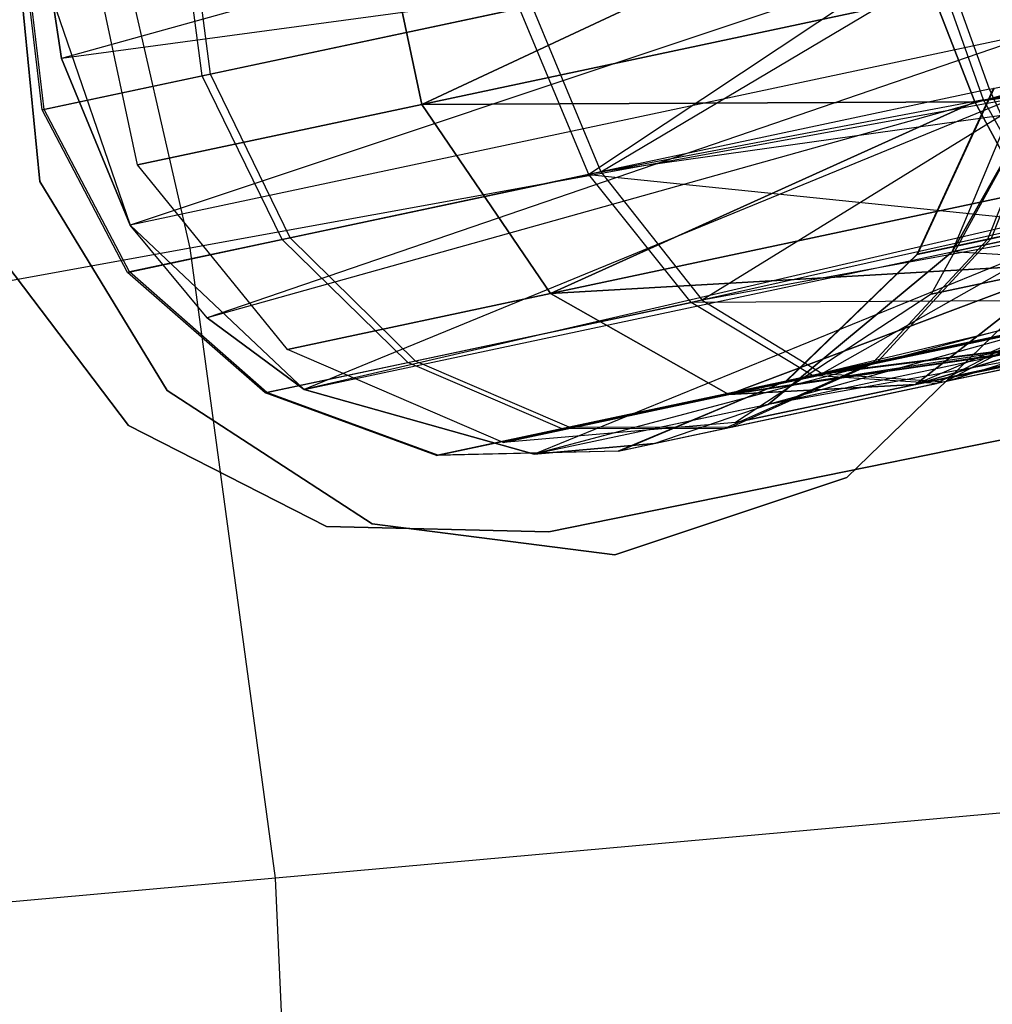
# Model space of a CAD drawing. Extents: x 0.3 to 7.1, y -3.38 to 3.38.
# Tile 496 of 604: x 5.06 to 5.25, y 0.1 to 0.3. Entities that reach past the tile are written whole.
import ezdxf

# ---------------------------------------------------------------- set-up
doc = ezdxf.new("R2010")
doc.units = 0
doc.header["$LTSCALE"] = 2.54
doc.layers.get('0').update_dxf_attribs({"linetype": 'CONTINUOUS'})

# ---------------------------------------------------------------- blocks, each defined once
blk = doc.blocks.new('SINGLES_AVVSTL_STL')
at = {"color": 0}
for p, q in [((5.24849, 0.28242, 20.08342), (5.78332, 0.3961, 19.74558)), ((5.24849, 0.28242, 20.08342), (5.78332, 0.3961, 19.74558)), ((5.24849, 0.28242, 20.60545), (5.78332, 0.3961, 20.94329)), ((5.24849, 0.28242, 20.60545), (5.78332, 0.3961, 20.94329)), ((5.25148, 0.28499, 54.99293), (5.78798, 0.38903, 55.32462)), ((5.25148, 0.28499, 54.99293), (5.78798, 0.38903, 55.32462)), ((5.25025, 0.28282, 54.45911), (5.76606, 0.38437, 54.14302)), ((5.25025, 0.28282, 54.45911), (5.76606, 0.38437, 54.14302)), ((5.09148, 0.25319, 5.30457), (5.06317, 0.37723, 5.30457)), ((5.09148, 0.25319, 5.30457), (5.06317, 0.37723, 5.30457)), ((5.24849, 0.28242, 20.60545), (5.80997, 0.36514, 20.91834)), ((5.24849, 0.28242, 20.60545), (5.80997, 0.36514, 20.91834)), ((5.25025, 0.28282, 54.45911), (5.7838, 0.36389, 54.16001)), ((5.25025, 0.28282, 54.45911), (5.7838, 0.36389, 54.16001)), ((5.25131, 0.34285, 61.32545), (5.06575, 0.29109, 61.32472)), ((5.25131, 0.34285, 61.32545), (5.06575, 0.29109, 61.32472)), ((5.13784, 0.28194, 20.15803), (5.12789, 0.32876, 20.15803)), ((5.12789, 0.32876, 20.53083), (5.13784, 0.28194, 20.53083)), ((5.13784, 0.28194, 20.15803), (5.12789, 0.32876, 20.15803)), ((5.12789, 0.32876, 20.53083), (5.13784, 0.28194, 20.53083)), ((5.13784, 0.28194, 20.15803), (5.23405, 0.32686, 20.07306)), ((5.13784, 0.28194, 20.15803), (5.23405, 0.32686, 20.07306)), ((5.23405, 0.32686, 20.61581), (5.13784, 0.28194, 20.53083)), ((5.23405, 0.32686, 20.61581), (5.13784, 0.28194, 20.53083)), ((5.09385, 0.28763, 54.58307), (5.08916, 0.32404, 54.58468)), ((5.09385, 0.28763, 54.58307), (5.08916, 0.32404, 54.58468)), ((5.09556, 0.28799, 54.87044), (5.09085, 0.3244, 54.86879)), ((5.09556, 0.28799, 54.87044), (5.09085, 0.3244, 54.86879)), ((5.06187, 0.28083, 54.68199), (5.05754, 0.31732, 54.68248)), ((5.06187, 0.28083, 54.68199), (5.05754, 0.31732, 54.68248)), ((5.06228, 0.28091, 54.77109), (5.05794, 0.3174, 54.77057)), ((5.06228, 0.28091, 54.77109), (5.05794, 0.3174, 54.77057)), ((5.06142, 0.26649, 61.72336), (5.05666, 0.31521, 61.72336)), ((5.05666, 0.31521, 61.52336), (5.06142, 0.26649, 61.52336)), ((5.05666, 0.31521, 61.52336), (5.06142, 0.26649, 61.52336)), ((5.06142, 0.26649, 61.72336), (5.05666, 0.31521, 61.72336)), ((5.25689, 0.31697, 61.32577), (5.06575, 0.29109, 61.32472)), ((5.25689, 0.31697, 61.32577), (5.06575, 0.29109, 61.32472)), ((5.08092, 0.26984, 20.27784), (5.07097, 0.31666, 20.27784)), ((5.08092, 0.26984, 20.41103), (5.07097, 0.31666, 20.41103)), ((5.08092, 0.26984, 20.27784), (5.07097, 0.31666, 20.27784)), ((5.08092, 0.26984, 20.41103), (5.07097, 0.31666, 20.41103)), ((5.25689, 0.31697, 61.32577), (5.07948, 0.25775, 61.33122)), ((5.25689, 0.31697, 61.32577), (5.07948, 0.25775, 61.33122)), ((5.23946, 0.31318, 54.44963), (5.17124, 0.26794, 54.50856)), ((5.23946, 0.31318, 54.44963), (5.17124, 0.26794, 54.50856)), ((5.25025, 0.28282, 54.45911), (5.23946, 0.31318, 54.44963)), ((5.25025, 0.28282, 54.45911), (5.23946, 0.31318, 54.44963)), ((5.17366, 0.26845, 54.94391), (5.24268, 0.30945, 55.00088)), ((5.17366, 0.26845, 54.94391), (5.24268, 0.30945, 55.00088)), ((5.25148, 0.28499, 54.99293), (5.24268, 0.30945, 55.00088)), ((5.25148, 0.28499, 54.99293), (5.24268, 0.30945, 55.00088)), ((5.13784, 0.28194, 20.15803), (5.24024, 0.30371, 20.07569)), ((5.13784, 0.28194, 20.15803), (5.24024, 0.30371, 20.07569)), ((5.24024, 0.30371, 20.61318), (5.13784, 0.28194, 20.53083)), ((5.24024, 0.30371, 20.61318), (5.13784, 0.28194, 20.53083)), ((5.24024, 0.30371, 20.07569), (5.24849, 0.28242, 20.08342)), ((5.24849, 0.28242, 20.60545), (5.24024, 0.30371, 20.61318)), ((5.24024, 0.30371, 20.07569), (5.24849, 0.28242, 20.08342)), ((5.24849, 0.28242, 20.60545), (5.24024, 0.30371, 20.61318)), ((5.06395, 0.30303, 61.75081), (5.07948, 0.25775, 61.75081)), ((5.06575, 0.29109, 61.32472), (5.06395, 0.30303, 61.32545)), ((5.06395, 0.30303, 61.75081), (5.07948, 0.25775, 61.75081)), ((5.06395, 0.30303, 61.75081), (5.06575, 0.29109, 61.32472)), ((5.06575, 0.29109, 61.32472), (5.06395, 0.30303, 61.32545)), ((5.06395, 0.30303, 61.75081), (5.06575, 0.29109, 61.32472)), ((5.15986, 0.30166, 54.95151), (5.09556, 0.28799, 54.87044)), ((5.15986, 0.30166, 54.95151), (5.09556, 0.28799, 54.87044)), ((5.15986, 0.30166, 54.95151), (5.17366, 0.26845, 54.94391)), ((5.15986, 0.30166, 54.95151), (5.17366, 0.26845, 54.94391)), ((5.09385, 0.28763, 54.58307), (5.15737, 0.30113, 54.50104)), ((5.09385, 0.28763, 54.58307), (5.15737, 0.30113, 54.50104)), ((5.17124, 0.26794, 54.50856), (5.15737, 0.30113, 54.50104)), ((5.17124, 0.26794, 54.50856), (5.15737, 0.30113, 54.50104)), ((5.26248, 0.29663, 61.33123), (5.07948, 0.25775, 61.33122)), ((5.26248, 0.29663, 61.33123), (5.07948, 0.25775, 61.33122)), ((5.26248, 0.29663, 61.33123), (5.09487, 0.2392, 61.34243)), ((5.26248, 0.29663, 61.33123), (5.09487, 0.2392, 61.34243)), ((5.24399, 0.25245, 61.75081), (5.26239, 0.29663, 61.75081)), ((5.24399, 0.25245, 61.75081), (5.26239, 0.29663, 61.75081)), ((5.07948, 0.25775, 61.33122), (5.06575, 0.29109, 61.32472)), ((5.06575, 0.29109, 61.32472), (5.07948, 0.25775, 61.75081)), ((5.07948, 0.25775, 61.33122), (5.06575, 0.29109, 61.32472)), ((5.06575, 0.29109, 61.32472), (5.07948, 0.25775, 61.75081)), ((5.06187, 0.28083, 54.68199), (5.09385, 0.28763, 54.58307)), ((5.06187, 0.28083, 54.68199), (5.09385, 0.28763, 54.58307)), ((5.09556, 0.28799, 54.87044), (5.06228, 0.28091, 54.77109)), ((5.09556, 0.28799, 54.87044), (5.06228, 0.28091, 54.77109)), ((5.10986, 0.25489, 54.58784), (5.09385, 0.28763, 54.58307)), ((5.10986, 0.25489, 54.58784), (5.09385, 0.28763, 54.58307)), ((5.11151, 0.25524, 54.86556), (5.09556, 0.28799, 54.87044)), ((5.11151, 0.25524, 54.86556), (5.09556, 0.28799, 54.87044)), ((5.26402, 0.28766, 54.67275), (5.25105, 0.25492, 54.66225)), ((5.26402, 0.28766, 54.67275), (5.25105, 0.25492, 54.66225)), ((5.26465, 0.28779, 54.77874), (5.2518, 0.25508, 54.78948)), ((5.26465, 0.28779, 54.77874), (5.2518, 0.25508, 54.78948)), ((5.26557, 0.28699, 61.3357), (5.09487, 0.2392, 61.34243)), ((5.26557, 0.28699, 61.3357), (5.09487, 0.2392, 61.34243)), ((5.26557, 0.28699, 61.3357), (5.11426, 0.22487, 61.35841)), ((5.26557, 0.28699, 61.3357), (5.11426, 0.22487, 61.35841)), ((5.25148, 0.28499, 54.99293), (5.17366, 0.26845, 54.94391)), ((5.25148, 0.28499, 54.99293), (5.17366, 0.26845, 54.94391)), ((5.25222, 0.28515, 54.70923), (5.23689, 0.25191, 54.70604)), ((5.25222, 0.28515, 54.70923), (5.23689, 0.25191, 54.70604)), ((5.25237, 0.28518, 54.7421), (5.23707, 0.25195, 54.7455)), ((5.25237, 0.28518, 54.7421), (5.23707, 0.25195, 54.7455)), ((5.26257, 0.28541, 20.31945), (5.23976, 0.24394, 20.31234)), ((5.26257, 0.28541, 20.36942), (5.23976, 0.24394, 20.37653)), ((5.26257, 0.28541, 20.31945), (5.23976, 0.24394, 20.31234)), ((5.26257, 0.28541, 20.36942), (5.23976, 0.24394, 20.37653)), ((5.25388, 0.27969, 54.99012), (5.25148, 0.28499, 54.99293)), ((5.25388, 0.27969, 54.99012), (5.25148, 0.28499, 54.99293)), ((5.08092, 0.26984, 20.27784), (5.13784, 0.28194, 20.15803)), ((5.08092, 0.26984, 20.27784), (5.13784, 0.28194, 20.15803)), ((5.13784, 0.28194, 20.53083), (5.08092, 0.26984, 20.41103)), ((5.13784, 0.28194, 20.53083), (5.08092, 0.26984, 20.41103)), ((5.25866, 0.28353, 5.1494), (5.09148, 0.25319, 5.30457)), ((5.25866, 0.28353, 5.1494), (5.09148, 0.25319, 5.30457)), ((5.13784, 0.28194, 20.15803), (5.24849, 0.28242, 20.08342)), ((5.13784, 0.28194, 20.15803), (5.24849, 0.28242, 20.08342)), ((5.24849, 0.28242, 20.60545), (5.13784, 0.28194, 20.53083)), ((5.24849, 0.28242, 20.60545), (5.13784, 0.28194, 20.53083)), ((5.16359, 0.24409, 20.17199), (5.13784, 0.28194, 20.15803)), ((5.13784, 0.28194, 20.53083), (5.16359, 0.24409, 20.51688)), ((5.16359, 0.24409, 20.17199), (5.13784, 0.28194, 20.15803)), ((5.13784, 0.28194, 20.53083), (5.16359, 0.24409, 20.51688)), ((5.16359, 0.24409, 20.17199), (5.24849, 0.28242, 20.08342)), ((5.16359, 0.24409, 20.17199), (5.24849, 0.28242, 20.08342)), ((5.24849, 0.28242, 20.60545), (5.16359, 0.24409, 20.51688)), ((5.24849, 0.28242, 20.60545), (5.16359, 0.24409, 20.51688)), ((5.25025, 0.28282, 54.45911), (5.17124, 0.26794, 54.50856)), ((5.25025, 0.28282, 54.45911), (5.17124, 0.26794, 54.50856)), ((5.24849, 0.28242, 20.08342), (5.25832, 0.26422, 20.09581)), ((5.25832, 0.26422, 20.59306), (5.24849, 0.28242, 20.60545)), ((5.24849, 0.28242, 20.08342), (5.25832, 0.26422, 20.09581)), ((5.25832, 0.26422, 20.59306), (5.24849, 0.28242, 20.60545)), ((5.26393, 0.25843, 54.47771), (5.25025, 0.28282, 54.45911)), ((5.26393, 0.25843, 54.47771), (5.25025, 0.28282, 54.45911)), ((5.06228, 0.28091, 54.77109), (5.06187, 0.28083, 54.68199)), ((5.06228, 0.28091, 54.77109), (5.06187, 0.28083, 54.68199)), ((5.07895, 0.24832, 54.68344), (5.06187, 0.28083, 54.68199)), ((5.07895, 0.24832, 54.68344), (5.06187, 0.28083, 54.68199)), ((5.07934, 0.24841, 54.76956), (5.06228, 0.28091, 54.77109)), ((5.07934, 0.24841, 54.76956), (5.06228, 0.28091, 54.77109)), ((5.25388, 0.27969, 54.99012), (5.17366, 0.26845, 54.94391)), ((5.25388, 0.27969, 54.99012), (5.17366, 0.26845, 54.94391)), ((5.25388, 0.27969, 54.99012), (5.19394, 0.24278, 54.92718)), ((5.25388, 0.27969, 54.99012), (5.19394, 0.24278, 54.92718)), ((5.25587, 0.27342, 61.50702), (5.24399, 0.25245, 61.49103)), ((5.24399, 0.25245, 61.75081), (5.25587, 0.27342, 61.50702)), ((5.24399, 0.25245, 61.75081), (5.25587, 0.27342, 61.50702)), ((5.25587, 0.27342, 61.50702), (5.24399, 0.25245, 61.49103)), ((5.11093, 0.2329, 20.28282), (5.08092, 0.26984, 20.27784)), ((5.11093, 0.2329, 20.40604), (5.08092, 0.26984, 20.41103)), ((5.08092, 0.26984, 20.41103), (5.08092, 0.26984, 20.27784)), ((5.11093, 0.2329, 20.28282), (5.08092, 0.26984, 20.27784)), ((5.08092, 0.26984, 20.41103), (5.08092, 0.26984, 20.27784)), ((5.11093, 0.2329, 20.40604), (5.08092, 0.26984, 20.41103)), ((5.10986, 0.25489, 54.58784), (5.17124, 0.26794, 54.50856)), ((5.10986, 0.25489, 54.58784), (5.17124, 0.26794, 54.50856)), ((5.17366, 0.26845, 54.94391), (5.11151, 0.25524, 54.86556)), ((5.17366, 0.26845, 54.94391), (5.11151, 0.25524, 54.86556)), ((5.17124, 0.26794, 54.50856), (5.26393, 0.25843, 54.47771)), ((5.19172, 0.24231, 54.52513), (5.17124, 0.26794, 54.50856)), ((5.17124, 0.26794, 54.50856), (5.26393, 0.25843, 54.47771)), ((5.19172, 0.24231, 54.52513), (5.17124, 0.26794, 54.50856)), ((5.17366, 0.26845, 54.94391), (5.19394, 0.24278, 54.92718)), ((5.17366, 0.26845, 54.94391), (5.19394, 0.24278, 54.92718)), ((5.08686, 0.22466, 61.72336), (5.06142, 0.26649, 61.72336)), ((5.06142, 0.26649, 61.52336), (5.08686, 0.22466, 61.52336)), ((5.06142, 0.26649, 61.52336), (5.08686, 0.22466, 61.52336)), ((5.06142, 0.26649, 61.52336), (5.06142, 0.26649, 61.72336)), ((5.08686, 0.22466, 61.72336), (5.06142, 0.26649, 61.72336)), ((5.06142, 0.26649, 61.52336), (5.06142, 0.26649, 61.72336)), ((5.16359, 0.24409, 20.17199), (5.25832, 0.26422, 20.09581)), ((5.16359, 0.24409, 20.17199), (5.25832, 0.26422, 20.09581)), ((5.25832, 0.26422, 20.59306), (5.16359, 0.24409, 20.51688)), ((5.25832, 0.26422, 20.59306), (5.16359, 0.24409, 20.51688)), ((5.30583, 0.26558, 61.49102), (5.24399, 0.25245, 61.49103)), ((5.30583, 0.26558, 61.49102), (5.24399, 0.25245, 61.49103)), ((5.27535, 0.26221, 61.35514), (5.11426, 0.22487, 61.35841)), ((5.27535, 0.26221, 61.35514), (5.11426, 0.22487, 61.35841)), ((5.31655, 0.26026, 20.47396), (5.23664, 0.22592, 20.46236)), ((5.31655, 0.26026, 20.47396), (5.23664, 0.22592, 20.46236)), ((5.25105, 0.25492, 54.66225), (5.27917, 0.2609, 54.62593)), ((5.25105, 0.25492, 54.66225), (5.27917, 0.2609, 54.62593)), ((5.28027, 0.26113, 54.82537), (5.2518, 0.25508, 54.78948)), ((5.28027, 0.26113, 54.82537), (5.2518, 0.25508, 54.78948)), ((5.11426, 0.22487, 61.35841), (5.27671, 0.25939, 61.35842)), ((5.11426, 0.22487, 61.35841), (5.27671, 0.25939, 61.35842)), ((5.27671, 0.25939, 61.35842), (5.16034, 0.21193, 61.40079)), ((5.27671, 0.25939, 61.35842), (5.16034, 0.21193, 61.40079)), ((5.26393, 0.25843, 54.47771), (5.19172, 0.24231, 54.52513)), ((5.26393, 0.25843, 54.47771), (5.19172, 0.24231, 54.52513)), ((5.07948, 0.25775, 61.75081), (5.11426, 0.22487, 61.75081)), ((5.09487, 0.2392, 61.34243), (5.07948, 0.25775, 61.33122)), ((5.07948, 0.25775, 61.33122), (5.07948, 0.25775, 61.75081)), ((5.07948, 0.25775, 61.33122), (5.07948, 0.25775, 61.75081)), ((5.09487, 0.2392, 61.34243), (5.07948, 0.25775, 61.33122)), ((5.09487, 0.2392, 61.34243), (5.07948, 0.25775, 61.75081)), ((5.09487, 0.2392, 61.34243), (5.07948, 0.25775, 61.75081)), ((5.07948, 0.25775, 61.75081), (5.11426, 0.22487, 61.75081)), ((5.26775, 0.25629, 54.97045), (5.19394, 0.24278, 54.92718)), ((5.26775, 0.25629, 54.97045), (5.19394, 0.24278, 54.92718)), ((5.21799, 0.22811, 54.90357), (5.26775, 0.25629, 54.97045)), ((5.21799, 0.22811, 54.90357), (5.26775, 0.25629, 54.97045)), ((5.07895, 0.24832, 54.68344), (5.10986, 0.25489, 54.58784)), ((5.07895, 0.24832, 54.68344), (5.10986, 0.25489, 54.58784)), ((5.11151, 0.25524, 54.86556), (5.07934, 0.24841, 54.76956)), ((5.11151, 0.25524, 54.86556), (5.07934, 0.24841, 54.76956)), ((5.13503, 0.23026, 54.59835), (5.10986, 0.25489, 54.58784)), ((5.13503, 0.23026, 54.59835), (5.10986, 0.25489, 54.58784)), ((5.13655, 0.23058, 54.85482), (5.11151, 0.25524, 54.86556)), ((5.13655, 0.23058, 54.85482), (5.11151, 0.25524, 54.86556)), ((5.25105, 0.25492, 54.66225), (5.22817, 0.23028, 54.64743)), ((5.25105, 0.25492, 54.66225), (5.22817, 0.23028, 54.64743)), ((5.2518, 0.25508, 54.78948), (5.2291, 0.23048, 54.80463)), ((5.2518, 0.25508, 54.78948), (5.2291, 0.23048, 54.80463)), ((5.23689, 0.25191, 54.70604), (5.25105, 0.25492, 54.66225)), ((5.23689, 0.25191, 54.70604), (5.25105, 0.25492, 54.66225)), ((5.2518, 0.25508, 54.78948), (5.23707, 0.25195, 54.7455)), ((5.2518, 0.25508, 54.78948), (5.23707, 0.25195, 54.7455)), ((5.09148, 0.25319, 5.30457), (4.91244, 0.2207, 5.4454)), ((5.09148, 0.25319, 5.30457), (4.91244, 0.2207, 5.4454)), ((5.07914, 0.21772, 54.83894), (5.05223, 0.25316, 54.83894)), ((5.05223, 0.25316, 54.63894), (5.07914, 0.21772, 54.63894)), ((5.05223, 0.25316, 54.63894), (5.07914, 0.21772, 54.63894)), ((5.07914, 0.21772, 54.83894), (5.05223, 0.25316, 54.83894)), ((5.07914, 0.21772, 20.47364), (5.05223, 0.25316, 20.47364)), ((5.05223, 0.25316, 20.27364), (5.07914, 0.21772, 20.27364)), ((5.05223, 0.25316, 20.27364), (5.07914, 0.21772, 20.27364)), ((5.07914, 0.21772, 20.47364), (5.05223, 0.25316, 20.47364)), ((5.10856, 0.12711, 5.30457), (5.09148, 0.25319, 5.30457)), ((5.10856, 0.12711, 5.30457), (5.09148, 0.25319, 5.30457)), ((5.20716, 0.22188, 61.75081), (5.24399, 0.25245, 61.75081)), ((5.24399, 0.25245, 61.49103), (5.20716, 0.22188, 61.44865)), ((5.20716, 0.22188, 61.75081), (5.24399, 0.25245, 61.75081)), ((5.24399, 0.25245, 61.49103), (5.20716, 0.22188, 61.44865)), ((5.30376, 0.24871, 61.46633), (5.24399, 0.25245, 61.49103)), ((5.30376, 0.24871, 61.46633), (5.24399, 0.25245, 61.49103)), ((5.24399, 0.25245, 61.75081), (5.24399, 0.25245, 61.49103)), ((5.24399, 0.25245, 61.75081), (5.24399, 0.25245, 61.49103)), ((5.23689, 0.25191, 54.70604), (5.21067, 0.22656, 54.70154)), ((5.23689, 0.25191, 54.70604), (5.21067, 0.22656, 54.70154)), ((5.23707, 0.25195, 54.7455), (5.21089, 0.22661, 54.75029)), ((5.23707, 0.25195, 54.7455), (5.21089, 0.22661, 54.75029)), ((5.23707, 0.25195, 54.7455), (5.23689, 0.25191, 54.70604)), ((5.23707, 0.25195, 54.7455), (5.23689, 0.25191, 54.70604)), ((5.07934, 0.24841, 54.76956), (5.07895, 0.24832, 54.68344)), ((5.07934, 0.24841, 54.76956), (5.07895, 0.24832, 54.68344)), ((5.10648, 0.22419, 54.68663), (5.07895, 0.24832, 54.68344)), ((5.10648, 0.22419, 54.68663), (5.07895, 0.24832, 54.68344)), ((5.10685, 0.22427, 54.76616), (5.07934, 0.24841, 54.76956)), ((5.10685, 0.22427, 54.76616), (5.07934, 0.24841, 54.76956)), ((5.16359, 0.24409, 20.17199), (5.26917, 0.25019, 20.11213)), ((5.16359, 0.24409, 20.17199), (5.26917, 0.25019, 20.11213)), ((5.26917, 0.25019, 20.57673), (5.16359, 0.24409, 20.51688)), ((5.26917, 0.25019, 20.57673), (5.16359, 0.24409, 20.51688)), ((5.19925, 0.22387, 20.1967), (5.26917, 0.25019, 20.11213)), ((5.19925, 0.22387, 20.1967), (5.26917, 0.25019, 20.11213)), ((5.26917, 0.25019, 20.57673), (5.19925, 0.22387, 20.49216)), ((5.26917, 0.25019, 20.57673), (5.19925, 0.22387, 20.49216)), ((5.30376, 0.24871, 61.46633), (5.20716, 0.22188, 61.44865)), ((5.30376, 0.24871, 61.46633), (5.20716, 0.22188, 61.44865)), ((5.26719, 0.24977, 20.25459), (5.23664, 0.22592, 20.22652)), ((5.23664, 0.22592, 20.46236), (5.26719, 0.24977, 20.43428)), ((5.26719, 0.24977, 20.25459), (5.23664, 0.22592, 20.22652)), ((5.23664, 0.22592, 20.46236), (5.26719, 0.24977, 20.43428)), ((5.23976, 0.24394, 20.31234), (5.26719, 0.24977, 20.25459)), ((5.23976, 0.24394, 20.31234), (5.26719, 0.24977, 20.25459)), ((5.26719, 0.24977, 20.43428), (5.23976, 0.24394, 20.37653)), ((5.26719, 0.24977, 20.43428), (5.23976, 0.24394, 20.37653)), ((5.23664, 0.22592, 20.22652), (5.30998, 0.24741, 20.1956)), ((5.23664, 0.22592, 20.22652), (5.30998, 0.24741, 20.1956)), ((5.30998, 0.24741, 20.49327), (5.23664, 0.22592, 20.46236)), ((5.30998, 0.24741, 20.49327), (5.23664, 0.22592, 20.46236)), ((5.24254, 0.22643, 54.87628), (5.31093, 0.24787, 54.8778)), ((5.24254, 0.22643, 54.87628), (5.31093, 0.24787, 54.8778)), ((5.28527, 0.24514, 61.38237), (5.16034, 0.21193, 61.40079)), ((5.28527, 0.24514, 61.38237), (5.16034, 0.21193, 61.40079)), ((5.11093, 0.2329, 20.28282), (5.16359, 0.24409, 20.17199)), ((5.11093, 0.2329, 20.28282), (5.16359, 0.24409, 20.17199)), ((5.16359, 0.24409, 20.51688), (5.11093, 0.2329, 20.40604)), ((5.16359, 0.24409, 20.51688), (5.11093, 0.2329, 20.40604)), ((5.13503, 0.23026, 54.59835), (5.19172, 0.24231, 54.52513)), ((5.13503, 0.23026, 54.59835), (5.19172, 0.24231, 54.52513)), ((5.19394, 0.24278, 54.92718), (5.13655, 0.23058, 54.85482)), ((5.19394, 0.24278, 54.92718), (5.13655, 0.23058, 54.85482)), ((5.19925, 0.22387, 20.1967), (5.16359, 0.24409, 20.17199)), ((5.16359, 0.24409, 20.51688), (5.19925, 0.22387, 20.49216)), ((5.19925, 0.22387, 20.1967), (5.16359, 0.24409, 20.17199)), ((5.16359, 0.24409, 20.51688), (5.19925, 0.22387, 20.49216)), ((5.27892, 0.24276, 54.50336), (5.19172, 0.24231, 54.52513)), ((5.27892, 0.24276, 54.50336), (5.19172, 0.24231, 54.52513)), ((5.21602, 0.2277, 54.5485), (5.19172, 0.24231, 54.52513)), ((5.21602, 0.2277, 54.5485), (5.19172, 0.24231, 54.52513)), ((5.19394, 0.24278, 54.92718), (5.21799, 0.22811, 54.90357)), ((5.19394, 0.24278, 54.92718), (5.21799, 0.22811, 54.90357)), ((5.23976, 0.24394, 20.31234), (5.20063, 0.21827, 20.30231)), ((5.23976, 0.24394, 20.37653), (5.20063, 0.21827, 20.38656)), ((5.23976, 0.24394, 20.31234), (5.20063, 0.21827, 20.30231)), ((5.23976, 0.24394, 20.37653), (5.20063, 0.21827, 20.38656)), ((5.27892, 0.24276, 54.50336), (5.21602, 0.2277, 54.5485)), ((5.27892, 0.24276, 54.50336), (5.21602, 0.2277, 54.5485)), ((5.23976, 0.24394, 20.37653), (5.23976, 0.24394, 20.31234)), ((5.23976, 0.24394, 20.37653), (5.23976, 0.24394, 20.31234)), ((5.19925, 0.22387, 20.1967), (5.2804, 0.24112, 20.13144)), ((5.19925, 0.22387, 20.1967), (5.2804, 0.24112, 20.13144)), ((5.2804, 0.24112, 20.55742), (5.19925, 0.22387, 20.49216)), ((5.2804, 0.24112, 20.55742), (5.19925, 0.22387, 20.49216)), ((5.30117, 0.24186, 61.44863), (5.20716, 0.22188, 61.44865)), ((5.30117, 0.24186, 61.44863), (5.20716, 0.22188, 61.44865)), ((5.28268, 0.24187, 54.94406), (5.21799, 0.22811, 54.90357)), ((5.28268, 0.24187, 54.94406), (5.21799, 0.22811, 54.90357)), ((5.25804, 0.2414, 61.72336), (5.22292, 0.20729, 61.72336)), ((5.22292, 0.20729, 61.52336), (5.25804, 0.2414, 61.52336)), ((5.22292, 0.20729, 61.52336), (5.25804, 0.2414, 61.52336)), ((5.25804, 0.2414, 61.72336), (5.22292, 0.20729, 61.72336)), ((5.11426, 0.22487, 61.35841), (5.09487, 0.2392, 61.34243)), ((5.09487, 0.2392, 61.34243), (5.11426, 0.22487, 61.75081)), ((5.09487, 0.2392, 61.34243), (5.11426, 0.22487, 61.75081)), ((5.11426, 0.22487, 61.35841), (5.09487, 0.2392, 61.34243)), ((5.29069, 0.23963, 61.40081), (5.16034, 0.21193, 61.40079)), ((5.29069, 0.23963, 61.40081), (5.16034, 0.21193, 61.40079)), ((5.30141, 0.23969, 20.51445), (5.19925, 0.22387, 20.49216)), ((5.30141, 0.23969, 20.51445), (5.19925, 0.22387, 20.49216)), ((5.29069, 0.23963, 61.40081), (5.20716, 0.22188, 61.44865)), ((5.29069, 0.23963, 61.40081), (5.20716, 0.22188, 61.44865)), ((5.30141, 0.23969, 20.51445), (5.23664, 0.22592, 20.46236)), ((5.30141, 0.23969, 20.51445), (5.23664, 0.22592, 20.46236)), ((5.29922, 0.23851, 54.90861), (5.24254, 0.22643, 54.87628)), ((5.29922, 0.23851, 54.90861), (5.24254, 0.22643, 54.87628)), ((5.29654, 0.23791, 20.52535), (5.19925, 0.22387, 20.49216)), ((5.29654, 0.23791, 20.52535), (5.19925, 0.22387, 20.49216)), ((5.19925, 0.22387, 20.1967), (5.29136, 0.23755, 20.15262)), ((5.19925, 0.22387, 20.1967), (5.29136, 0.23755, 20.15262)), ((5.29136, 0.23755, 20.53625), (5.19925, 0.22387, 20.49216)), ((5.29136, 0.23755, 20.53625), (5.19925, 0.22387, 20.49216)), ((5.29654, 0.23791, 61.42473), (5.20716, 0.22188, 61.44865)), ((5.29654, 0.23791, 61.42473), (5.20716, 0.22188, 61.44865)), ((5.29543, 0.23771, 54.53752), (5.21602, 0.2277, 54.5485)), ((5.29543, 0.23771, 54.53752), (5.21602, 0.2277, 54.5485)), ((5.29724, 0.23809, 54.91328), (5.21799, 0.22811, 54.90357)), ((5.29724, 0.23809, 54.91328), (5.21799, 0.22811, 54.90357)), ((5.22817, 0.23028, 54.64743), (5.26291, 0.23766, 54.60255)), ((5.22817, 0.23028, 54.64743), (5.26291, 0.23766, 54.60255)), ((5.26428, 0.23795, 54.84898), (5.2291, 0.23048, 54.80463)), ((5.26428, 0.23795, 54.84898), (5.2291, 0.23048, 54.80463)), ((5.23664, 0.22592, 20.22652), (5.29654, 0.23791, 20.16352)), ((5.23664, 0.22592, 20.22652), (5.29654, 0.23791, 20.16352)), ((5.23664, 0.22592, 20.22652), (5.29136, 0.23755, 20.15262)), ((5.23664, 0.22592, 20.22652), (5.29136, 0.23755, 20.15262)), ((5.29763, 0.23818, 54.54262), (5.24087, 0.22607, 54.57553)), ((5.29763, 0.23818, 54.54262), (5.24087, 0.22607, 54.57553)), ((5.29654, 0.23791, 54.54008), (5.24087, 0.22607, 54.57553)), ((5.29654, 0.23791, 54.54008), (5.24087, 0.22607, 54.57553)), ((5.29543, 0.23771, 54.53752), (5.24087, 0.22607, 54.57553)), ((5.29543, 0.23771, 54.53752), (5.24087, 0.22607, 54.57553)), ((5.26291, 0.23766, 54.60255), (5.24087, 0.22607, 54.57553)), ((5.26291, 0.23766, 54.60255), (5.24087, 0.22607, 54.57553)), ((5.29824, 0.23827, 54.91094), (5.24254, 0.22643, 54.87628)), ((5.29824, 0.23827, 54.91094), (5.24254, 0.22643, 54.87628)), ((5.29724, 0.23809, 54.91328), (5.24254, 0.22643, 54.87628)), ((5.29724, 0.23809, 54.91328), (5.24254, 0.22643, 54.87628)), ((5.24254, 0.22643, 54.87628), (5.26428, 0.23795, 54.84898)), ((5.24254, 0.22643, 54.87628), (5.26428, 0.23795, 54.84898)), ((5.15413, 0.21428, 20.29165), (5.11093, 0.2329, 20.28282)), ((5.15413, 0.21428, 20.39721), (5.11093, 0.2329, 20.40604)), ((5.11093, 0.2329, 20.40604), (5.11093, 0.2329, 20.28282)), ((5.15413, 0.21428, 20.29165), (5.11093, 0.2329, 20.28282)), ((5.11093, 0.2329, 20.40604), (5.11093, 0.2329, 20.28282)), ((5.15413, 0.21428, 20.39721), (5.11093, 0.2329, 20.40604)), ((5.13655, 0.23058, 54.85482), (5.10685, 0.22427, 54.76616)), ((5.13655, 0.23058, 54.85482), (5.10685, 0.22427, 54.76616)), ((5.1673, 0.21734, 54.83967), (5.13655, 0.23058, 54.85482)), ((5.1673, 0.21734, 54.83967), (5.13655, 0.23058, 54.85482)), ((5.10648, 0.22419, 54.68663), (5.13503, 0.23026, 54.59835)), ((5.10648, 0.22419, 54.68663), (5.13503, 0.23026, 54.59835)), ((5.16595, 0.21705, 54.61317), (5.13503, 0.23026, 54.59835)), ((5.16595, 0.21705, 54.61317), (5.13503, 0.23026, 54.59835)), ((5.22817, 0.23028, 54.64743), (5.19846, 0.21706, 54.6303)), ((5.22817, 0.23028, 54.64743), (5.19846, 0.21706, 54.6303)), ((5.2291, 0.23048, 54.80463), (5.1996, 0.2173, 54.82215)), ((5.2291, 0.23048, 54.80463), (5.1996, 0.2173, 54.82215)), ((5.21067, 0.22656, 54.70154), (5.22817, 0.23028, 54.64743)), ((5.21067, 0.22656, 54.70154), (5.22817, 0.23028, 54.64743)), ((5.2291, 0.23048, 54.80463), (5.21089, 0.22661, 54.75029)), ((5.2291, 0.23048, 54.80463), (5.21089, 0.22661, 54.75029)), ((5.16595, 0.21705, 54.61317), (5.21602, 0.2277, 54.5485)), ((5.16595, 0.21705, 54.61317), (5.21602, 0.2277, 54.5485)), ((5.21799, 0.22811, 54.90357), (5.1673, 0.21734, 54.83967)), ((5.21799, 0.22811, 54.90357), (5.1673, 0.21734, 54.83967)), ((5.21067, 0.22656, 54.70154), (5.17711, 0.21252, 54.69634)), ((5.21067, 0.22656, 54.70154), (5.17711, 0.21252, 54.69634)), ((5.21089, 0.22661, 54.75029), (5.17738, 0.21258, 54.75582)), ((5.21089, 0.22661, 54.75029), (5.17738, 0.21258, 54.75582)), ((5.21089, 0.22661, 54.75029), (5.21067, 0.22656, 54.70154)), ((5.21089, 0.22661, 54.75029), (5.21067, 0.22656, 54.70154)), ((5.24087, 0.22607, 54.57553), (5.21602, 0.2277, 54.5485)), ((5.24087, 0.22607, 54.57553), (5.21602, 0.2277, 54.5485)), ((5.21799, 0.22811, 54.90357), (5.24254, 0.22643, 54.87628)), ((5.21799, 0.22811, 54.90357), (5.24254, 0.22643, 54.87628)), ((5.12792, 0.198, 61.72336), (5.08686, 0.22466, 61.72336)), ((5.08686, 0.22466, 61.52336), (5.12792, 0.198, 61.52336)), ((5.08686, 0.22466, 61.52336), (5.12792, 0.198, 61.52336)), ((5.08686, 0.22466, 61.52336), (5.08686, 0.22466, 61.72336)), ((5.12792, 0.198, 61.72336), (5.08686, 0.22466, 61.72336)), ((5.08686, 0.22466, 61.52336), (5.08686, 0.22466, 61.72336)), ((5.11426, 0.22487, 61.75081), (5.16034, 0.21193, 61.75081)), ((5.16034, 0.21193, 61.40079), (5.11426, 0.22487, 61.35841)), ((5.11426, 0.22487, 61.75081), (5.16034, 0.21193, 61.75081)), ((5.11426, 0.22487, 61.35841), (5.11426, 0.22487, 61.75081)), ((5.16034, 0.21193, 61.40079), (5.11426, 0.22487, 61.35841)), ((5.11426, 0.22487, 61.35841), (5.11426, 0.22487, 61.75081)), ((5.19846, 0.21706, 54.6303), (5.24087, 0.22607, 54.57553)), ((5.19846, 0.21706, 54.6303), (5.24087, 0.22607, 54.57553)), ((5.23664, 0.22592, 20.22652), (5.19925, 0.22387, 20.1967)), ((5.19925, 0.22387, 20.49216), (5.23664, 0.22592, 20.46236)), ((5.23664, 0.22592, 20.22652), (5.19925, 0.22387, 20.1967)), ((5.19925, 0.22387, 20.49216), (5.23664, 0.22592, 20.46236)), ((5.24254, 0.22643, 54.87628), (5.1996, 0.2173, 54.82215)), ((5.24254, 0.22643, 54.87628), (5.1996, 0.2173, 54.82215)), ((5.20063, 0.21827, 20.30231), (5.23664, 0.22592, 20.22652)), ((5.20063, 0.21827, 20.30231), (5.23664, 0.22592, 20.22652)), ((5.23664, 0.22592, 20.46236), (5.20063, 0.21827, 20.38656)), ((5.23664, 0.22592, 20.46236), (5.20063, 0.21827, 20.38656)), ((5.10685, 0.22427, 54.76616), (5.10648, 0.22419, 54.68663)), ((5.10685, 0.22427, 54.76616), (5.10648, 0.22419, 54.68663)), ((5.14075, 0.2117, 54.69113), (5.10648, 0.22419, 54.68663)), ((5.14075, 0.2117, 54.69113), (5.10648, 0.22419, 54.68663)), ((5.14107, 0.21176, 54.76136), (5.10685, 0.22427, 54.76616)), ((5.14107, 0.21176, 54.76136), (5.10685, 0.22427, 54.76616)), ((5.15413, 0.21428, 20.29165), (5.19925, 0.22387, 20.1967)), ((5.15413, 0.21428, 20.29165), (5.19925, 0.22387, 20.1967)), ((5.19925, 0.22387, 20.49216), (5.15413, 0.21428, 20.39721)), ((5.19925, 0.22387, 20.49216), (5.15413, 0.21428, 20.39721)), ((5.20716, 0.22188, 61.75081), (5.16034, 0.21193, 61.40079)), ((5.20716, 0.22188, 61.75081), (5.16034, 0.21193, 61.40079)), ((5.18435, 0.21406, 61.75081), (5.20716, 0.22188, 61.75081)), ((5.18435, 0.21406, 61.75081), (5.20716, 0.22188, 61.75081)), ((5.20716, 0.22188, 61.75081), (5.20716, 0.22188, 61.44865)), ((5.20716, 0.22188, 61.75081), (5.20716, 0.22188, 61.44865)), ((5.11877, 0.19747, 54.83894), (5.07914, 0.21772, 54.83894)), ((5.07914, 0.21772, 54.63894), (5.11877, 0.19747, 54.63894)), ((5.07914, 0.21772, 54.63894), (5.11877, 0.19747, 54.63894)), ((5.07914, 0.21772, 54.63894), (5.07914, 0.21772, 54.83894)), ((5.11877, 0.19747, 54.83894), (5.07914, 0.21772, 54.83894)), ((5.07914, 0.21772, 54.63894), (5.07914, 0.21772, 54.83894)), ((5.11877, 0.19746, 20.47364), (5.07914, 0.21772, 20.47364)), ((5.07914, 0.21772, 20.27364), (5.11877, 0.19746, 20.27364)), ((5.07914, 0.21772, 20.27364), (5.11877, 0.19746, 20.27364)), ((5.07914, 0.21772, 20.27364), (5.07914, 0.21772, 20.47364)), ((5.11877, 0.19746, 20.47364), (5.07914, 0.21772, 20.47364)), ((5.07914, 0.21772, 20.27364), (5.07914, 0.21772, 20.47364)), ((5.14075, 0.2117, 54.69113), (5.16595, 0.21705, 54.61317)), ((5.14075, 0.2117, 54.69113), (5.16595, 0.21705, 54.61317)), ((5.1673, 0.21734, 54.83967), (5.14107, 0.21176, 54.76136)), ((5.1673, 0.21734, 54.83967), (5.14107, 0.21176, 54.76136)), ((5.20063, 0.21827, 20.30231), (5.15413, 0.21428, 20.29165)), ((5.20063, 0.21827, 20.38656), (5.15413, 0.21428, 20.39721)), ((5.20063, 0.21827, 20.30231), (5.15413, 0.21428, 20.29165)), ((5.20063, 0.21827, 20.38656), (5.15413, 0.21428, 20.39721)), ((5.19846, 0.21706, 54.6303), (5.16595, 0.21705, 54.61317)), ((5.19846, 0.21706, 54.6303), (5.16595, 0.21705, 54.61317)), ((5.1996, 0.2173, 54.82215), (5.1673, 0.21734, 54.83967)), ((5.1996, 0.2173, 54.82215), (5.1673, 0.21734, 54.83967)), ((5.17711, 0.21252, 54.69634), (5.19846, 0.21706, 54.6303)), ((5.17711, 0.21252, 54.69634), (5.19846, 0.21706, 54.6303)), ((5.1996, 0.2173, 54.82215), (5.17738, 0.21258, 54.75582)), ((5.1996, 0.2173, 54.82215), (5.17738, 0.21258, 54.75582)), ((5.20063, 0.21827, 20.38656), (5.20063, 0.21827, 20.30231)), ((5.20063, 0.21827, 20.38656), (5.20063, 0.21827, 20.30231)), ((5.2565, 0.21538, 54.83894), (5.16326, 0.19641, 54.83894)), ((5.16326, 0.19641, 54.63894), (5.2565, 0.21538, 54.63894)), ((5.2565, 0.21538, 54.83894), (5.16326, 0.19641, 54.83894)), ((5.16326, 0.19641, 54.63894), (5.2565, 0.21538, 54.63894)), ((5.2565, 0.21538, 20.47364), (5.16326, 0.19641, 20.47364)), ((5.16326, 0.19641, 20.27364), (5.2565, 0.21538, 20.27364)), ((5.2565, 0.21538, 20.47364), (5.16326, 0.19641, 20.47364)), ((5.16326, 0.19641, 20.27364), (5.2565, 0.21538, 20.27364)), ((5.15413, 0.21428, 20.39721), (5.15413, 0.21428, 20.29165)), ((5.15413, 0.21428, 20.39721), (5.15413, 0.21428, 20.29165)), ((5.16034, 0.21193, 61.75081), (5.18435, 0.21406, 61.75081)), ((5.18435, 0.21406, 61.75081), (5.16034, 0.21193, 61.40079)), ((5.18435, 0.21406, 61.75081), (5.16034, 0.21193, 61.40079)), ((5.16034, 0.21193, 61.75081), (5.18435, 0.21406, 61.75081)), ((5.17711, 0.21252, 54.69634), (5.14075, 0.2117, 54.69113)), ((5.17711, 0.21252, 54.69634), (5.14075, 0.2117, 54.69113)), ((5.14107, 0.21176, 54.76136), (5.14075, 0.2117, 54.69113)), ((5.14107, 0.21176, 54.76136), (5.14075, 0.2117, 54.69113)), ((5.17738, 0.21258, 54.75582), (5.14107, 0.21176, 54.76136)), ((5.17738, 0.21258, 54.75582), (5.14107, 0.21176, 54.76136)), ((5.16034, 0.21193, 61.40079), (5.16034, 0.21193, 61.75081)), ((5.16034, 0.21193, 61.40079), (5.16034, 0.21193, 61.75081)), ((5.17738, 0.21258, 54.75582), (5.17711, 0.21252, 54.69634)), ((5.17738, 0.21258, 54.75582), (5.17711, 0.21252, 54.69634)), ((5.22292, 0.20729, 61.72336), (5.17648, 0.19181, 61.72336)), ((5.17648, 0.19181, 61.52336), (5.22292, 0.20729, 61.52336)), ((5.17648, 0.19181, 61.52336), (5.22292, 0.20729, 61.52336)), ((5.22292, 0.20729, 61.72336), (5.17648, 0.19181, 61.72336)), ((5.22292, 0.20729, 61.52336), (5.22292, 0.20729, 61.72336)), ((5.22292, 0.20729, 61.52336), (5.22292, 0.20729, 61.72336)), ((5.16326, 0.19641, 54.83894), (5.11877, 0.19747, 54.83894)), ((5.11877, 0.19747, 54.63894), (5.16326, 0.19641, 54.63894)), ((5.11877, 0.19747, 54.63894), (5.16326, 0.19641, 54.63894)), ((5.11877, 0.19747, 54.63894), (5.11877, 0.19747, 54.83894)), ((5.16326, 0.19641, 54.83894), (5.11877, 0.19747, 54.83894)), ((5.11877, 0.19747, 54.63894), (5.11877, 0.19747, 54.83894)), ((5.16326, 0.19641, 20.47364), (5.11877, 0.19746, 20.47364)), ((5.11877, 0.19746, 20.27364), (5.16326, 0.19641, 20.27364)), ((5.11877, 0.19746, 20.27364), (5.16326, 0.19641, 20.27364)), ((5.11877, 0.19746, 20.27364), (5.11877, 0.19746, 20.47364)), ((5.16326, 0.19641, 20.47364), (5.11877, 0.19746, 20.47364)), ((5.11877, 0.19746, 20.27364), (5.11877, 0.19746, 20.47364)), ((5.17648, 0.19181, 61.72336), (5.12792, 0.198, 61.72336)), ((5.12792, 0.198, 61.52336), (5.17648, 0.19181, 61.52336)), ((5.12792, 0.198, 61.52336), (5.17648, 0.19181, 61.52336)), ((5.12792, 0.198, 61.52336), (5.12792, 0.198, 61.72336)), ((5.17648, 0.19181, 61.72336), (5.12792, 0.198, 61.72336)), ((5.12792, 0.198, 61.52336), (5.12792, 0.198, 61.72336)), ((5.16326, 0.19641, 54.63894), (5.16326, 0.19641, 54.83894)), ((5.16326, 0.19641, 54.63894), (5.16326, 0.19641, 54.83894)), ((5.16326, 0.19641, 20.27364), (5.16326, 0.19641, 20.47364)), ((5.16326, 0.19641, 20.27364), (5.16326, 0.19641, 20.47364)), ((5.17648, 0.19181, 61.52336), (5.17648, 0.19181, 61.72336)), ((5.17648, 0.19181, 61.52336), (5.17648, 0.19181, 61.72336)), ((5.27779, 0.14234, 5.1494), (5.10856, 0.12711, 5.30457)), ((5.27779, 0.14234, 5.1494), (5.10856, 0.12711, 5.30457)), ((5.10856, 0.12711, 5.30457), (4.92732, 0.11079, 5.4454)), ((5.10856, 0.12711, 5.30457), (4.92732, 0.11079, 5.4454)), ((5.11427, 0, 5.30457), (5.10856, 0.12711, 5.30457)), ((5.11427, 0, 5.30457), (5.10856, 0.12711, 5.30457))]:
    blk.add_line(p, q, dxfattribs=at)

msp = doc.modelspace()

# ---------------------------------------------------------------- block references
at = {"color": 0}
msp.add_blockref('SINGLES_AVVSTL_STL', (0, 0), dxfattribs=at)

doc.saveas('drawing.dxf')
